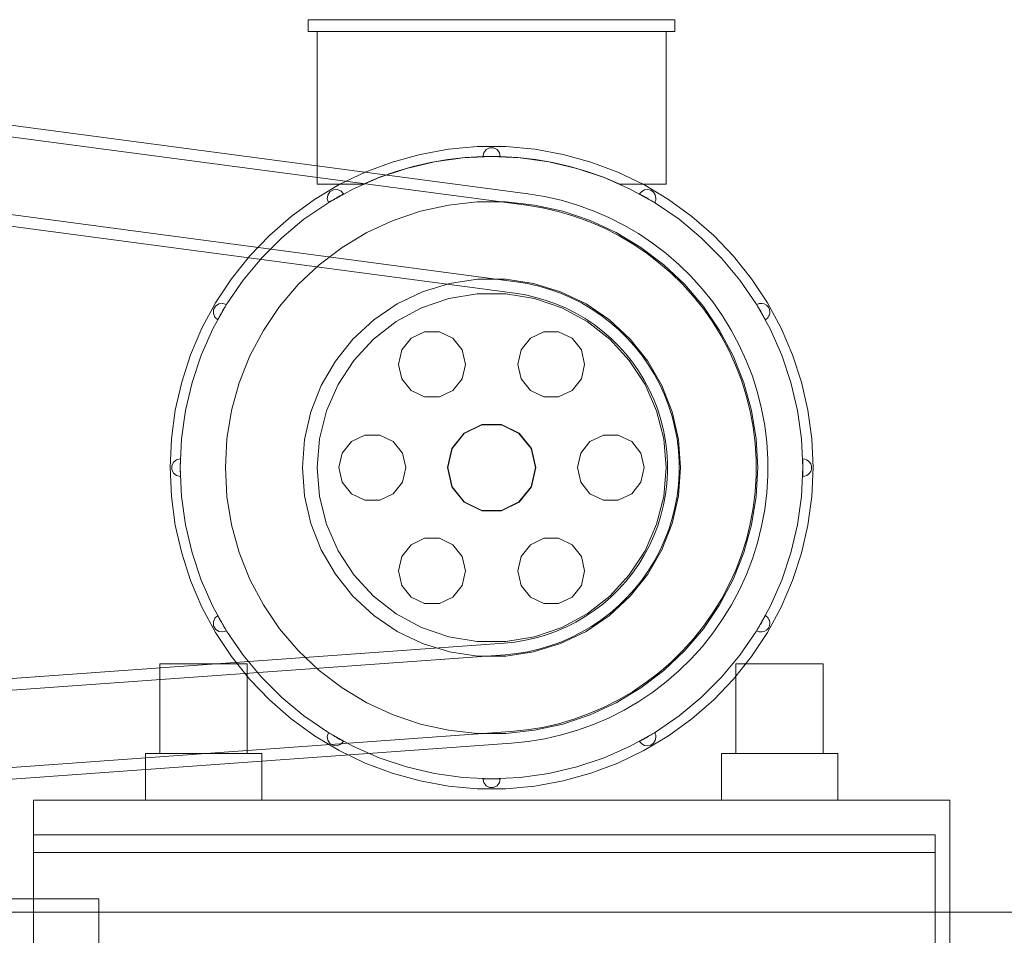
# Model space of a CAD drawing. Header units: millimetres. Extents: x -1970 to 61924, y -58230 to 6847.
# Tile 693 of 925: x 25896 to 26573, y 1295 to 1925. Entities that reach past the tile are written whole.
import ezdxf

# ---------------------------------------------------------------- set-up
doc = ezdxf.new("R2010")
doc.units = ezdxf.units.MM
for name, color, linetype, lineweight in [('COTAS_P', 1, 'Continuous', 0), ('lateral_briquetadora', 7, 'Continuous', 0), ('lateral_C05', 7, 'Continuous', 0)]:
    doc.layers.add(name, color=color, linetype=linetype, lineweight=lineweight)
doc.dimstyles.new('R19_100', dxfattribs={"dimtxt": 250, "dimasz": 150, "dimexe": 150, "dimexo": 80, "dimgap": 100, "dimtad": 1, "dimtih": 1, "dimtoh": 1, "dimdsep": 46, "dimcen": 0.09, "dimadec": 0, "dimazin": 0, "dimtfac": 1, "dimtdec": 4, "dimtofl": 0, "dimtmove": 0, "dimatfit": 3, "dimfxl": 1, "dimtolj": 1, "dimtzin": 0, "dimarcsym": 0})

# ---------------------------------------------------------------- blocks, each defined once
blk = doc.blocks.new('DIM_R26_7')
at = {"layer": 'COTAS_P'}
for p, q in [((24250.07, 2141), (24400.07, 2186)), ((26750.07, 2141), (26600.07, 2186)), ((24250.07, 1241), (24250.07, 2141)), ((24250.07, 2141), (26750.07, 2141)), ((24250.07, 2141), (24400.07, 2096)), ((26750.07, 2141), (26600.07, 2096)), ((26750.07, 1241), (26750.07, 2141))]:
    blk.add_line(p, q, dxfattribs=at)
blk.add_text('2500 P', height=250, dxfattribs=at).set_placement((25500.07, 2241))

msp = doc.modelspace()

# ---------------------------------------------------------------- linework, layer by layer
at = {"layer": 'lateral_briquetadora'}
for p, q in [((26245.072, 1804.947), (24498.76, 2036.782)), ((26244.019, 1797.017), (24497.707, 2028.852)), ((26237.044, 1744.478), (24490.733, 1976.313)), ((26235.991, 1736.548), (24489.68, 1968.382)), ((26094.067, 1916.6), (26094.067, 1924.6)), ((26094.067, 1924.6), (26346.067, 1924.6)), ((26346.067, 1924.6), (26346.067, 1916.6)), ((26346.067, 1916.6), (26094.067, 1916.6)), ((26100.067, 1811.6), (26100.067, 1916.6)), ((26100.067, 1916.6), (26340.067, 1916.6)), ((26340.067, 1916.6), (26340.067, 1811.6)), ((26170.89, 1832.059), (26190.402, 1835.6)), ((26190.402, 1835.6), (26210.152, 1837.377)), ((26210.152, 1837.377), (26229.983, 1837.377)), ((26216.327, 1835.291), (26214.662, 1833.203)), ((26218.732, 1836.45), (26216.327, 1835.291)), ((26221.403, 1836.45), (26218.732, 1836.45)), ((26223.808, 1835.291), (26221.403, 1836.45)), ((26225.473, 1833.203), (26223.808, 1835.291)), ((26229.983, 1837.377), (26249.733, 1835.6)), ((26249.733, 1835.6), (26269.245, 1832.059)), ((26151.775, 1826.783), (26170.89, 1832.059)), ((26189.923, 1828.466), (26177.976, 1826.42)), ((26180.745, 1826.956), (26200.322, 1829.687)), ((26201.966, 1829.833), (26189.923, 1828.466)), ((26200.322, 1829.687), (26220.067, 1830.6)), ((26214.068, 1830.516), (26201.966, 1829.833)), ((26214.662, 1833.203), (26214.067, 1830.6)), ((26214.067, 1830.588), (26214.067, 1830.6)), ((26214.068, 1830.576), (26214.067, 1830.588)), ((26214.068, 1830.564), (26214.068, 1830.576)), ((26214.068, 1830.552), (26214.068, 1830.564)), ((26214.068, 1830.516), (26215.782, 1830.557)), ((26214.068, 1830.54), (26214.068, 1830.552)), ((26214.068, 1830.528), (26214.068, 1830.54)), ((26214.068, 1830.516), (26214.068, 1830.528)), ((26215.782, 1830.557), (26217.496, 1830.585)), ((26217.496, 1830.585), (26219.21, 1830.598)), ((26219.21, 1830.598), (26220.925, 1830.598)), ((26220.067, 1830.6), (26239.813, 1829.687)), ((26220.925, 1830.598), (26222.639, 1830.585)), ((26222.639, 1830.585), (26224.353, 1830.557)), ((26224.353, 1830.557), (26226.067, 1830.516)), ((26226.067, 1830.6), (26225.473, 1833.203)), ((26226.067, 1830.588), (26226.067, 1830.6)), ((26226.067, 1830.576), (26226.067, 1830.588)), ((26226.067, 1830.564), (26226.067, 1830.576)), ((26226.067, 1830.552), (26226.067, 1830.564)), ((26226.067, 1830.54), (26226.067, 1830.552)), ((26226.067, 1830.528), (26226.067, 1830.54)), ((26226.067, 1830.516), (26226.067, 1830.528)), ((26238.169, 1829.833), (26226.067, 1830.516)), ((26250.212, 1828.466), (26238.169, 1829.833)), ((26239.813, 1829.687), (26259.39, 1826.956)), ((26262.159, 1826.42), (26250.212, 1828.466)), ((26269.245, 1832.059), (26288.36, 1826.783)), ((26133.209, 1819.816), (26151.775, 1826.783)), ((26142.762, 1816.149), (26161.504, 1822.431)), ((26166.164, 1823.7), (26154.525, 1820.316)), ((26161.504, 1822.431), (26180.745, 1826.956)), ((26177.976, 1826.42), (26166.164, 1823.7)), ((26259.39, 1826.956), (26278.631, 1822.431)), ((26273.971, 1823.7), (26262.159, 1826.42)), ((26285.61, 1820.316), (26273.971, 1823.7)), ((26278.631, 1822.431), (26297.373, 1816.149)), ((26288.36, 1826.783), (26306.926, 1819.816)), ((26115.343, 1811.212), (26133.209, 1819.816)), ((26124.679, 1808.165), (26142.762, 1816.149)), ((26143.096, 1816.278), (26131.914, 1811.6)), ((26154.525, 1820.316), (26143.096, 1816.278)), ((26297.039, 1816.278), (26285.61, 1820.316)), ((26308.221, 1811.6), (26297.039, 1816.278)), ((26297.373, 1816.149), (26315.455, 1808.165)), ((26306.926, 1819.816), (26324.792, 1811.212)), ((26098.319, 1801.041), (26115.343, 1811.212)), ((26131.914, 1811.6), (26100.067, 1811.6)), ((26107.411, 1798.546), (26124.679, 1808.165)), ((26108.978, 1806.32), (26111.31, 1807.666)), ((26111.31, 1807.666), (26113.997, 1807.857)), ((26113.997, 1807.857), (26116.497, 1806.853)), ((26340.067, 1811.6), (26308.221, 1811.6)), ((26315.455, 1808.165), (26332.724, 1798.546)), ((26323.27, 1806.575), (26325.242, 1807.645)), ((26324.792, 1811.212), (26341.816, 1801.041)), ((26325.242, 1807.645), (26327.468, 1807.916)), ((26327.468, 1807.916), (26329.638, 1807.351)), ((26082.276, 1789.385), (26098.319, 1801.041)), ((26107.089, 1801.421), (26107.469, 1804.088)), ((26107.914, 1798.857), (26107.089, 1801.421)), ((26107.469, 1804.088), (26108.978, 1806.32)), ((26109.378, 1799.749), (26110.848, 1800.63)), ((26110.848, 1800.63), (26112.326, 1801.499)), ((26112.326, 1801.499), (26113.811, 1802.357)), ((26113.811, 1802.357), (26115.302, 1803.202)), ((26115.302, 1803.202), (26116.8, 1804.035)), ((26116.497, 1806.853), (26118.305, 1804.856)), ((26116.8, 1804.035), (26118.305, 1804.856)), ((26256.546, 1803.065), (26245.072, 1804.947)), ((26267.884, 1800.485), (26256.546, 1803.065)), ((26321.83, 1804.856), (26323.27, 1806.575)), ((26321.83, 1804.856), (26323.335, 1804.035)), ((26323.335, 1804.035), (26324.833, 1803.202)), ((26324.833, 1803.202), (26326.324, 1802.357)), ((26326.324, 1802.357), (26327.809, 1801.499)), ((26327.809, 1801.499), (26329.287, 1800.63)), ((26329.287, 1800.63), (26330.757, 1799.749)), ((26329.638, 1807.351), (26331.449, 1806.028)), ((26331.449, 1806.028), (26332.648, 1804.133)), ((26332.648, 1804.133), (26333.067, 1801.929)), ((26332.997, 1801.011), (26332.909, 1800.559)), ((26333.05, 1801.469), (26332.997, 1801.011)), ((26333.067, 1801.929), (26333.05, 1801.469)), ((26341.816, 1801.041), (26357.859, 1789.385)), ((26091.104, 1787.376), (26107.411, 1798.546)), ((26107.914, 1798.857), (26109.378, 1799.749)), ((26171.11, 1792.93), (26190.461, 1797.189)), ((26190.461, 1797.189), (26210.16, 1799.332)), ((26210.16, 1799.332), (26229.975, 1799.332)), ((26229.975, 1799.332), (26249.674, 1797.189)), ((26255.01, 1795.214), (26244.019, 1797.017)), ((26249.674, 1797.189), (26269.025, 1792.93)), ((26265.87, 1792.742), (26255.01, 1795.214)), ((26279.042, 1797.216), (26267.884, 1800.485)), ((26289.98, 1793.27), (26279.042, 1797.216)), ((26330.757, 1799.749), (26332.221, 1798.857)), ((26332.442, 1799.261), (26332.221, 1798.857)), ((26332.63, 1799.682), (26332.442, 1799.261)), ((26332.787, 1800.115), (26332.63, 1799.682)), ((26332.724, 1798.546), (26349.031, 1787.376)), ((26332.909, 1800.559), (26332.787, 1800.115)), ((26067.343, 1776.338), (26082.276, 1789.385)), ((26075.897, 1774.748), (26091.104, 1787.376)), ((26152.332, 1786.603), (26171.11, 1792.93)), ((26276.559, 1789.611), (26265.87, 1792.742)), ((26269.025, 1792.93), (26287.803, 1786.603)), ((26287.036, 1785.831), (26276.559, 1789.611)), ((26300.656, 1788.663), (26289.98, 1793.27)), ((26311.03, 1783.411), (26300.656, 1788.663)), ((26349.031, 1787.376), (26364.238, 1774.748)), ((26357.859, 1789.385), (26372.792, 1776.338)), ((26134.349, 1778.283), (26152.332, 1786.603)), ((26297.262, 1781.418), (26287.036, 1785.831)), ((26287.803, 1786.603), (26305.786, 1778.283)), ((26307.2, 1776.387), (26297.262, 1781.418)), ((26321.063, 1777.535), (26311.03, 1783.411)), ((26053.639, 1762.004), (26067.343, 1776.338)), ((26061.92, 1760.771), (26075.897, 1774.748)), ((26117.37, 1768.067), (26134.349, 1778.283)), ((26305.786, 1778.283), (26322.765, 1768.067)), ((26316.81, 1770.758), (26307.2, 1776.387)), ((26330.718, 1771.055), (26321.063, 1777.535)), ((26364.238, 1774.748), (26378.215, 1760.771)), ((26372.792, 1776.338), (26386.496, 1762.004)), ((26101.596, 1756.076), (26117.37, 1768.067)), ((26326.059, 1764.552), (26316.81, 1770.758)), ((26322.765, 1768.067), (26338.539, 1756.076)), ((26339.959, 1763.998), (26330.718, 1771.055)), ((26041.275, 1746.501), (26053.639, 1762.004)), ((26049.292, 1745.564), (26061.92, 1760.771)), ((26334.911, 1757.792), (26326.059, 1764.552)), ((26348.75, 1756.388), (26339.959, 1763.998)), ((26378.215, 1760.771), (26390.843, 1745.564)), ((26386.496, 1762.004), (26398.86, 1746.501)), ((26087.21, 1742.449), (26101.596, 1756.076)), ((26343.332, 1750.502), (26334.911, 1757.792)), ((26338.539, 1756.076), (26352.925, 1742.449)), ((26357.06, 1748.255), (26348.75, 1756.388)), ((26030.35, 1729.951), (26041.275, 1746.501)), ((26351.292, 1742.712), (26343.332, 1750.502)), ((26364.857, 1739.629), (26357.06, 1748.255)), ((26398.86, 1746.501), (26409.785, 1729.951)), ((26038.121, 1729.256), (26049.292, 1745.564)), ((26074.382, 1727.347), (26087.21, 1742.449)), ((26172.573, 1737.614), (26191.14, 1743.341)), ((26191.14, 1743.341), (26210.353, 1746.236)), ((26210.353, 1746.236), (26229.782, 1746.236)), ((26229.782, 1746.236), (26248.995, 1743.341)), ((26244.835, 1743.2), (26237.044, 1744.478)), ((26252.532, 1741.448), (26244.835, 1743.2)), ((26248.995, 1743.341), (26267.562, 1737.614)), ((26260.108, 1739.228), (26252.532, 1741.448)), ((26358.76, 1734.449), (26351.292, 1742.712)), ((26352.925, 1742.449), (26365.753, 1727.347)), ((26390.843, 1745.564), (26402.014, 1729.256)), ((26155.067, 1729.183), (26172.573, 1737.614)), ((26171.864, 1726.493), (26190.609, 1732.928)), ((26190.609, 1732.928), (26210.158, 1736.19)), ((26210.158, 1736.19), (26229.977, 1736.19)), ((26229.977, 1736.19), (26249.526, 1732.928)), ((26243.299, 1735.349), (26235.991, 1736.548)), ((26250.519, 1733.706), (26243.299, 1735.349)), ((26249.526, 1732.928), (26268.271, 1726.493)), ((26257.625, 1731.624), (26250.519, 1733.706)), ((26267.534, 1736.55), (26260.108, 1739.228)), ((26274.783, 1733.421), (26267.534, 1736.55)), ((26267.562, 1737.614), (26285.067, 1729.183)), ((26281.826, 1729.856), (26274.783, 1733.421)), ((26365.709, 1725.744), (26358.76, 1734.449)), ((26372.111, 1730.542), (26364.857, 1739.629)), ((26020.953, 1712.488), (26030.35, 1729.951)), ((26028.503, 1711.988), (26038.121, 1729.256)), ((26029.001, 1725.357), (26030.348, 1727.69)), ((26030.348, 1727.69), (26032.58, 1729.198)), ((26032.58, 1729.198), (26035.246, 1729.578)), ((26035.246, 1729.578), (26037.811, 1728.754)), ((26036.037, 1725.819), (26036.918, 1727.29)), ((26036.918, 1727.29), (26037.811, 1728.754)), ((26063.263, 1710.946), (26074.382, 1727.347)), ((26139.014, 1718.238), (26155.067, 1729.183)), ((26154.434, 1717.06), (26171.864, 1726.493)), ((26264.591, 1729.111), (26257.625, 1731.624)), ((26271.389, 1726.177), (26264.591, 1729.111)), ((26268.271, 1726.493), (26285.701, 1717.06)), ((26277.996, 1722.832), (26271.389, 1726.177)), ((26288.638, 1725.866), (26281.826, 1729.856)), ((26285.067, 1729.183), (26301.121, 1718.238)), ((26365.753, 1727.347), (26376.872, 1710.946)), ((26378.796, 1721.028), (26372.111, 1730.542)), ((26402.014, 1729.256), (26411.632, 1711.988)), ((26402.324, 1728.754), (26403.992, 1729.433)), ((26402.324, 1728.754), (26403.217, 1727.29)), ((26403.217, 1727.29), (26404.098, 1725.819)), ((26403.992, 1729.433), (26405.785, 1729.587)), ((26405.785, 1729.587), (26407.544, 1729.203)), ((26407.544, 1729.203), (26409.11, 1728.313)), ((26409.11, 1728.313), (26410.341, 1727)), ((26409.785, 1729.951), (26419.182, 1712.488)), ((26410.341, 1727), (26411.127, 1725.38)), ((26028.811, 1722.67), (26029.001, 1725.357)), ((26029.815, 1720.171), (26028.811, 1722.67)), ((26031.811, 1718.362), (26029.815, 1720.171)), ((26031.811, 1718.362), (26032.632, 1719.867)), ((26032.632, 1719.867), (26033.466, 1721.365)), ((26033.466, 1721.365), (26034.311, 1722.857)), ((26034.311, 1722.857), (26035.168, 1724.341)), ((26035.168, 1724.341), (26036.037, 1725.819)), ((26284.386, 1719.09), (26277.996, 1722.832)), ((26295.193, 1721.467), (26288.638, 1725.866)), ((26301.467, 1716.675), (26295.193, 1721.467)), ((26372.113, 1716.631), (26365.709, 1725.744)), ((26384.887, 1711.123), (26378.796, 1721.028)), ((26404.098, 1725.819), (26404.967, 1724.341)), ((26404.967, 1724.341), (26405.824, 1722.857)), ((26405.824, 1722.857), (26406.669, 1721.365)), ((26406.669, 1721.365), (26407.503, 1719.867)), ((26407.503, 1719.867), (26408.324, 1718.362)), ((26409.754, 1719.475), (26409.081, 1718.864)), ((26410.327, 1720.18), (26409.754, 1719.475)), ((26410.787, 1720.964), (26410.327, 1720.18)), ((26411.123, 1721.809), (26410.787, 1720.964)), ((26411.328, 1722.694), (26411.123, 1721.809)), ((26411.127, 1725.38), (26411.397, 1723.6)), ((26411.397, 1723.6), (26411.328, 1722.694)), ((26124.771, 1705.022), (26139.014, 1718.238)), ((26138.794, 1704.887), (26154.434, 1717.06)), ((26290.534, 1714.964), (26284.386, 1719.09)), ((26285.701, 1717.06), (26301.341, 1704.887)), ((26296.419, 1710.469), (26290.534, 1714.964)), ((26301.121, 1718.238), (26315.364, 1705.022)), ((26307.436, 1711.509), (26301.467, 1716.675)), ((26377.947, 1707.143), (26372.113, 1716.631)), ((26409.081, 1718.864), (26408.324, 1718.362)), ((26013.16, 1694.254), (26020.953, 1712.488)), ((26020.518, 1693.906), (26028.503, 1711.988)), ((26053.981, 1693.44), (26063.263, 1710.946)), ((26164.727, 1705.596), (26173.95, 1710.037)), ((26173.95, 1710.037), (26184.185, 1710.037)), ((26184.185, 1710.037), (26193.408, 1705.596)), ((26246.727, 1705.596), (26255.95, 1710.037)), ((26255.95, 1710.037), (26266.185, 1710.037)), ((26266.185, 1710.037), (26275.408, 1705.596)), ((26302.018, 1705.623), (26296.419, 1710.469)), ((26313.078, 1705.987), (26307.436, 1711.509)), ((26318.372, 1700.13), (26313.078, 1705.987)), ((26376.872, 1710.946), (26386.154, 1693.44)), ((26383.19, 1697.316), (26377.947, 1707.143)), ((26390.36, 1700.864), (26384.887, 1711.123)), ((26411.632, 1711.988), (26419.617, 1693.906)), ((26419.182, 1712.488), (26426.975, 1694.254)), ((26112.656, 1689.832), (26124.771, 1705.022)), ((26125.371, 1690.306), (26138.794, 1704.887)), ((26158.345, 1697.593), (26164.727, 1705.596)), ((26193.408, 1705.596), (26199.79, 1697.593)), ((26240.345, 1697.593), (26246.727, 1705.596)), ((26275.408, 1705.596), (26281.79, 1697.593)), ((26301.341, 1704.887), (26314.764, 1690.306)), ((26307.31, 1700.443), (26302.018, 1705.623)), ((26312.275, 1694.95), (26307.31, 1700.443)), ((26315.364, 1705.022), (26327.479, 1689.832)), ((26323.297, 1693.96), (26318.372, 1700.13)), ((26395.195, 1690.29), (26390.36, 1700.864)), ((26007.032, 1675.394), (26013.16, 1694.254)), ((26014.237, 1675.164), (26020.518, 1693.906)), ((26046.647, 1675.032), (26053.981, 1693.44)), ((26156.067, 1687.614), (26158.345, 1697.593)), ((26199.79, 1697.593), (26202.067, 1687.614)), ((26238.067, 1687.614), (26240.345, 1697.593)), ((26281.79, 1697.593), (26284.067, 1687.614)), ((26316.895, 1689.163), (26312.275, 1694.95)), ((26327.836, 1687.501), (26323.297, 1693.96)), ((26387.822, 1687.187), (26383.19, 1697.316)), ((26386.154, 1693.44), (26393.488, 1675.032)), ((26419.617, 1693.906), (26425.898, 1675.164)), ((26426.975, 1694.254), (26433.103, 1675.394)), ((26102.942, 1673.005), (26112.656, 1689.832)), ((26114.531, 1673.714), (26125.371, 1690.306)), ((26158.345, 1677.635), (26156.067, 1687.614)), ((26202.067, 1687.614), (26199.79, 1677.635)), ((26240.345, 1677.635), (26238.067, 1687.614)), ((26284.067, 1687.614), (26281.79, 1677.635)), ((26314.764, 1690.306), (26325.604, 1673.714)), ((26321.153, 1683.104), (26316.895, 1689.163)), ((26327.479, 1689.832), (26337.193, 1673.005)), ((26331.971, 1680.776), (26327.836, 1687.501)), ((26391.825, 1676.794), (26387.822, 1687.187)), ((26399.375, 1679.44), (26395.195, 1690.29)), ((26325.031, 1676.796), (26321.153, 1683.104)), ((26335.687, 1673.811), (26331.971, 1680.776)), ((26402.883, 1668.354), (26399.375, 1679.44)), ((26002.619, 1656.061), (26007.032, 1675.394)), ((26009.711, 1655.922), (26014.237, 1675.164)), ((26041.346, 1655.94), (26046.647, 1675.032)), ((26095.843, 1654.918), (26102.942, 1673.005)), ((26106.569, 1655.564), (26114.531, 1673.714)), ((26164.727, 1669.632), (26158.345, 1677.635)), ((26199.79, 1677.635), (26193.408, 1669.632)), ((26246.727, 1669.632), (26240.345, 1677.635)), ((26281.79, 1677.635), (26275.408, 1669.632)), ((26328.517, 1670.263), (26325.031, 1676.796)), ((26325.604, 1673.714), (26333.566, 1655.564)), ((26338.97, 1666.632), (26335.687, 1673.811)), ((26337.193, 1673.005), (26344.292, 1654.918)), ((26395.186, 1666.175), (26391.825, 1676.794)), ((26393.488, 1675.032), (26398.789, 1655.94)), ((26425.898, 1675.164), (26430.424, 1655.922)), ((26433.103, 1675.394), (26437.516, 1656.061)), ((26173.95, 1665.191), (26164.727, 1669.632)), ((26193.408, 1669.632), (26184.185, 1665.191)), ((26255.95, 1665.191), (26246.727, 1669.632)), ((26275.408, 1669.632), (26266.185, 1665.191)), ((26331.596, 1663.529), (26328.517, 1670.263)), ((26341.808, 1659.265), (26338.97, 1666.632)), ((26397.89, 1655.37), (26395.186, 1666.175)), ((26405.706, 1657.074), (26402.883, 1668.354)), ((26184.185, 1665.191), (26173.95, 1665.191)), ((26266.185, 1665.191), (26255.95, 1665.191)), ((26334.258, 1656.619), (26331.596, 1663.529)), ((26344.19, 1651.738), (26341.808, 1659.265)), ((25999.957, 1636.41), (26002.619, 1656.061)), ((26006.98, 1636.345), (26009.711, 1655.922)), ((26038.14, 1636.386), (26041.346, 1655.94)), ((26091.519, 1635.975), (26095.843, 1654.918)), ((26101.704, 1636.351), (26106.569, 1655.564)), ((26333.566, 1655.564), (26338.431, 1636.351)), ((26336.492, 1649.559), (26334.258, 1656.619)), ((26346.107, 1644.08), (26344.19, 1651.738)), ((26344.292, 1654.918), (26348.615, 1635.975)), ((26399.929, 1644.42), (26397.89, 1655.37)), ((26398.789, 1655.94), (26401.995, 1636.386)), ((26407.835, 1645.643), (26405.706, 1657.074)), ((26430.424, 1655.922), (26433.155, 1636.345)), ((26437.516, 1656.061), (26440.178, 1636.41)), ((26201.113, 1640.368), (26213.303, 1646.238)), ((26213.356, 1646.006), (26201.261, 1640.182)), ((26213.303, 1646.238), (26226.832, 1646.238)), ((26226.779, 1646.006), (26213.356, 1646.006)), ((26238.873, 1640.182), (26226.779, 1646.006)), ((26226.832, 1646.238), (26239.022, 1640.368)), ((26338.29, 1642.376), (26336.492, 1649.559)), ((26409.26, 1634.103), (26407.835, 1645.643)), ((26123.727, 1634.582), (26132.95, 1639.023)), ((26132.95, 1639.023), (26143.185, 1639.023)), ((26143.185, 1639.023), (26152.408, 1634.582)), ((26192.678, 1629.79), (26201.113, 1640.368)), ((26201.261, 1640.182), (26192.892, 1629.687)), ((26247.243, 1629.687), (26238.873, 1640.182)), ((26239.022, 1640.368), (26247.457, 1629.79)), ((26287.727, 1634.582), (26296.95, 1639.023)), ((26296.95, 1639.023), (26307.185, 1639.023)), ((26307.185, 1639.023), (26316.408, 1634.582)), ((26339.645, 1635.096), (26338.29, 1642.376)), ((26347.551, 1636.319), (26346.107, 1644.08)), ((26401.294, 1633.366), (26399.929, 1644.42)), ((25999.067, 1616.6), (25999.957, 1636.41)), ((26006.067, 1616.6), (26006.98, 1636.345)), ((26037.067, 1616.6), (26038.14, 1636.386)), ((26090.067, 1616.6), (26091.519, 1635.975)), ((26100.067, 1616.6), (26101.704, 1636.351)), ((26117.345, 1626.579), (26123.727, 1634.582)), ((26152.408, 1634.582), (26158.79, 1626.579)), ((26281.345, 1626.579), (26287.727, 1634.582)), ((26316.408, 1634.582), (26322.79, 1626.579)), ((26338.431, 1636.351), (26340.067, 1616.6)), ((26340.553, 1627.747), (26339.645, 1635.096)), ((26348.519, 1628.484), (26347.551, 1636.319)), ((26348.615, 1635.975), (26350.067, 1616.6)), ((26401.98, 1622.25), (26401.294, 1633.366)), ((26401.995, 1636.386), (26403.067, 1616.6)), ((26409.976, 1622.498), (26409.26, 1634.103)), ((26433.155, 1636.345), (26434.067, 1616.6)), ((26440.178, 1636.41), (26441.067, 1616.6)), ((26115.067, 1616.6), (26117.345, 1626.579)), ((26158.79, 1626.579), (26161.067, 1616.6)), ((26189.667, 1616.6), (26192.678, 1629.79)), ((26192.892, 1629.687), (26189.905, 1616.6)), ((26250.23, 1616.6), (26247.243, 1629.687)), ((26247.457, 1629.79), (26250.467, 1616.6)), ((26279.067, 1616.6), (26281.345, 1626.579)), ((26322.79, 1626.579), (26325.067, 1616.6)), ((26341.009, 1620.356), (26340.553, 1627.747)), ((26349.005, 1620.604), (26348.519, 1628.484)), ((26000.221, 1617.947), (26001.399, 1620.369)), ((26000.221, 1615.253), (26000.221, 1617.947)), ((26001.399, 1620.369), (26003.518, 1622.032)), ((26003.518, 1622.032), (26006.152, 1622.599)), ((26006.069, 1617.457), (26006.074, 1618.314)), ((26006.074, 1618.314), (26006.083, 1619.171)), ((26006.083, 1619.171), (26006.095, 1620.029)), ((26006.095, 1620.029), (26006.11, 1620.886)), ((26006.11, 1620.886), (26006.129, 1621.743)), ((26006.129, 1621.743), (26006.152, 1622.599)), ((26341.012, 1612.951), (26341.009, 1620.356)), ((26349.009, 1612.71), (26349.005, 1620.604)), ((26401.985, 1611.112), (26401.98, 1622.25)), ((26409.981, 1610.87), (26409.976, 1622.498)), ((26433.983, 1622.599), (26434.006, 1621.743)), ((26433.983, 1622.599), (26435.332, 1622.465)), ((26434.006, 1621.743), (26434.025, 1620.886)), ((26434.025, 1620.886), (26434.04, 1620.029)), ((26434.04, 1620.029), (26434.052, 1619.171)), ((26434.052, 1619.171), (26434.061, 1618.314)), ((26434.061, 1618.314), (26434.066, 1617.457)), ((26435.332, 1622.465), (26436.617, 1622.032)), ((26436.617, 1622.032), (26437.771, 1621.321)), ((26437.771, 1621.321), (26438.736, 1620.369)), ((26438.736, 1620.369), (26439.463, 1619.225)), ((26439.463, 1619.225), (26439.914, 1617.947)), ((26439.914, 1617.947), (26440.067, 1616.6)), ((25999.957, 1596.79), (25999.067, 1616.6)), ((26001.399, 1612.831), (26000.221, 1615.253)), ((26003.518, 1611.168), (26001.399, 1612.831)), ((26006.152, 1610.601), (26003.518, 1611.168)), ((26006.067, 1616.6), (26006.069, 1617.457)), ((26006.98, 1596.855), (26006.067, 1616.6)), ((26006.069, 1615.743), (26006.067, 1616.6)), ((26006.074, 1614.886), (26006.069, 1615.743)), ((26006.083, 1614.029), (26006.074, 1614.886)), ((26006.095, 1613.171), (26006.083, 1614.029)), ((26006.11, 1612.314), (26006.095, 1613.171)), ((26006.129, 1611.457), (26006.11, 1612.314)), ((26006.152, 1610.601), (26006.129, 1611.457)), ((26038.14, 1596.814), (26037.067, 1616.6)), ((26091.519, 1597.225), (26090.067, 1616.6)), ((26101.704, 1596.849), (26100.067, 1616.6)), ((26117.345, 1606.621), (26115.067, 1616.6)), ((26161.067, 1616.6), (26158.79, 1606.621)), ((26192.678, 1603.41), (26189.667, 1616.6)), ((26189.905, 1616.6), (26192.892, 1603.513)), ((26247.243, 1603.513), (26250.23, 1616.6)), ((26250.467, 1616.6), (26247.457, 1603.41)), ((26281.345, 1606.621), (26279.067, 1616.6)), ((26325.067, 1616.6), (26322.79, 1606.621)), ((26340.067, 1616.6), (26338.431, 1596.849)), ((26340.563, 1605.56), (26341.012, 1612.951)), ((26348.529, 1604.83), (26349.009, 1612.71)), ((26350.067, 1616.6), (26348.615, 1597.225)), ((26401.308, 1599.994), (26401.985, 1611.112)), ((26403.067, 1616.6), (26401.995, 1596.814)), ((26434.067, 1616.6), (26433.155, 1596.855)), ((26434.006, 1611.457), (26433.983, 1610.601)), ((26434.025, 1612.314), (26434.006, 1611.457)), ((26434.04, 1613.171), (26434.025, 1612.314)), ((26434.052, 1614.029), (26434.04, 1613.171)), ((26434.061, 1614.886), (26434.052, 1614.029)), ((26434.066, 1615.743), (26434.061, 1614.886)), ((26434.066, 1617.457), (26434.067, 1616.6)), ((26434.067, 1616.6), (26434.066, 1615.743)), ((26436.617, 1611.168), (26435.332, 1610.735)), ((26437.771, 1611.879), (26436.617, 1611.168)), ((26438.736, 1612.831), (26437.771, 1611.879)), ((26439.463, 1613.975), (26438.736, 1612.831)), ((26439.914, 1615.253), (26439.463, 1613.975)), ((26440.067, 1616.6), (26439.914, 1615.253)), ((26441.067, 1616.6), (26440.178, 1596.79)), ((26123.727, 1598.618), (26117.345, 1606.621)), ((26158.79, 1606.621), (26152.408, 1598.618)), ((26287.727, 1598.618), (26281.345, 1606.621)), ((26322.79, 1606.621), (26316.408, 1598.618)), ((26339.662, 1598.21), (26340.563, 1605.56)), ((26347.569, 1596.994), (26348.529, 1604.83)), ((26409.275, 1599.264), (26409.981, 1610.87)), ((26435.332, 1610.735), (26433.983, 1610.601)), ((26132.95, 1594.177), (26123.727, 1598.618)), ((26152.408, 1598.618), (26143.185, 1594.177)), ((26201.113, 1592.832), (26192.678, 1603.41)), ((26192.892, 1603.513), (26201.261, 1593.018)), ((26238.873, 1593.018), (26247.243, 1603.513)), ((26247.457, 1603.41), (26239.022, 1592.832)), ((26296.95, 1594.177), (26287.727, 1598.618)), ((26316.408, 1598.618), (26307.185, 1594.177)), ((26338.313, 1590.929), (26339.662, 1598.21)), ((26399.953, 1588.939), (26401.308, 1599.994)), ((26407.86, 1587.723), (26409.275, 1599.264)), ((26002.619, 1577.139), (25999.957, 1596.79)), ((26009.711, 1577.278), (26006.98, 1596.855)), ((26041.346, 1577.26), (26038.14, 1596.814)), ((26095.843, 1578.282), (26091.519, 1597.225)), ((26106.569, 1577.636), (26101.704, 1596.849)), ((26143.185, 1594.177), (26132.95, 1594.177)), ((26213.303, 1586.962), (26201.113, 1592.832)), ((26201.261, 1593.018), (26213.356, 1587.194)), ((26226.779, 1587.194), (26238.873, 1593.018)), ((26239.022, 1592.832), (26226.832, 1586.962)), ((26307.185, 1594.177), (26296.95, 1594.177)), ((26338.431, 1596.849), (26333.566, 1577.636)), ((26336.521, 1583.744), (26338.313, 1590.929)), ((26348.615, 1597.225), (26344.292, 1578.282)), ((26346.131, 1589.232), (26347.569, 1596.994)), ((26401.995, 1596.814), (26398.789, 1577.26)), ((26433.155, 1596.855), (26430.424, 1577.278)), ((26440.178, 1596.79), (26437.516, 1577.139)), ((26226.832, 1586.962), (26213.303, 1586.962)), ((26213.356, 1587.194), (26226.779, 1587.194)), ((26344.221, 1581.572), (26346.131, 1589.232)), ((26397.924, 1577.987), (26399.953, 1588.939)), ((26405.742, 1576.29), (26407.86, 1587.723)), ((26014.237, 1558.036), (26009.711, 1577.278)), ((26046.647, 1558.168), (26041.346, 1577.26)), ((26102.942, 1560.195), (26095.843, 1578.282)), ((26114.531, 1559.486), (26106.569, 1577.636)), ((26333.566, 1577.636), (26325.604, 1559.486)), ((26334.293, 1576.682), (26336.521, 1583.744)), ((26344.292, 1578.282), (26337.193, 1560.195)), ((26341.846, 1574.043), (26344.221, 1581.572)), ((26398.789, 1577.26), (26393.488, 1558.168)), ((26395.229, 1567.18), (26397.924, 1577.987)), ((26430.424, 1577.278), (26425.898, 1558.036)), ((26007.032, 1557.806), (26002.619, 1577.139)), ((26331.638, 1569.77), (26334.293, 1576.682)), ((26339.014, 1566.674), (26341.846, 1574.043)), ((26402.929, 1565.008), (26405.742, 1576.29)), ((26437.516, 1577.139), (26433.103, 1557.806)), ((26164.727, 1563.568), (26173.95, 1568.009)), ((26173.95, 1568.009), (26184.185, 1568.009)), ((26184.185, 1568.009), (26193.408, 1563.568)), ((26246.727, 1563.568), (26255.95, 1568.009)), ((26255.95, 1568.009), (26266.185, 1568.009)), ((26266.185, 1568.009), (26275.408, 1563.568)), ((26328.564, 1563.033), (26331.638, 1569.77)), ((26335.738, 1559.491), (26339.014, 1566.674)), ((26391.878, 1556.558), (26395.229, 1567.18)), ((26399.431, 1553.919), (26402.929, 1565.008)), ((26013.16, 1538.946), (26007.032, 1557.806)), ((26020.518, 1539.294), (26014.237, 1558.036)), ((26053.981, 1539.76), (26046.647, 1558.168)), ((26112.656, 1543.368), (26102.942, 1560.195)), ((26125.371, 1542.894), (26114.531, 1559.486)), ((26158.345, 1555.565), (26164.727, 1563.568)), ((26193.408, 1563.568), (26199.79, 1555.565)), ((26240.345, 1555.565), (26246.727, 1563.568)), ((26275.408, 1563.568), (26281.79, 1555.565)), ((26325.604, 1559.486), (26314.764, 1542.894)), ((26325.085, 1556.497), (26328.564, 1563.033)), ((26337.193, 1560.195), (26327.479, 1543.368)), ((26332.028, 1552.523), (26335.738, 1559.491)), ((26393.488, 1558.168), (26386.154, 1539.76)), ((26425.898, 1558.036), (26419.617, 1539.294)), ((26433.103, 1557.806), (26426.975, 1538.946)), ((26156.067, 1545.586), (26158.345, 1555.565)), ((26199.79, 1555.565), (26202.067, 1545.586)), ((26238.067, 1545.586), (26240.345, 1555.565)), ((26281.79, 1555.565), (26284.067, 1545.586)), ((26316.96, 1544.123), (26321.211, 1550.185)), ((26321.211, 1550.185), (26325.085, 1556.497)), ((26327.899, 1545.794), (26332.028, 1552.523)), ((26387.884, 1546.161), (26391.878, 1556.558)), ((26395.261, 1543.065), (26399.431, 1553.919)), ((26124.771, 1528.178), (26112.656, 1543.368)), ((26158.345, 1535.607), (26156.067, 1545.586)), ((26202.067, 1545.586), (26199.79, 1535.607)), ((26240.345, 1535.607), (26238.067, 1545.586)), ((26284.067, 1545.586), (26281.79, 1535.607)), ((26312.345, 1538.332), (26316.96, 1544.123)), ((26327.479, 1543.368), (26315.364, 1528.178)), ((26323.366, 1539.331), (26327.899, 1545.794)), ((26383.261, 1536.028), (26387.884, 1546.161)), ((26020.953, 1520.712), (26013.16, 1538.946)), ((26028.503, 1521.212), (26020.518, 1539.294)), ((26063.263, 1522.254), (26053.981, 1539.76)), ((26138.794, 1528.313), (26125.371, 1542.894)), ((26314.764, 1542.894), (26301.341, 1528.313)), ((26307.384, 1532.834), (26312.345, 1538.332)), ((26318.446, 1533.157), (26323.366, 1539.331)), ((26386.154, 1539.76), (26376.872, 1522.254)), ((26390.435, 1532.487), (26395.261, 1543.065)), ((26419.617, 1539.294), (26411.632, 1521.212)), ((26426.975, 1538.946), (26419.182, 1520.712)), ((26164.727, 1527.604), (26158.345, 1535.607)), ((26199.79, 1535.607), (26193.408, 1527.604)), ((26246.727, 1527.604), (26240.345, 1535.607)), ((26281.79, 1535.607), (26275.408, 1527.604)), ((26302.097, 1527.65), (26307.384, 1532.834)), ((26313.157, 1527.296), (26318.446, 1533.157)), ((26378.027, 1526.197), (26383.261, 1536.028)), ((26384.97, 1522.223), (26390.435, 1532.487)), ((26139.014, 1514.962), (26124.771, 1528.178)), ((26154.434, 1516.14), (26138.794, 1528.313)), ((26173.95, 1523.163), (26164.727, 1527.604)), ((26184.185, 1523.163), (26173.95, 1523.163)), ((26193.408, 1527.604), (26184.185, 1523.163)), ((26255.95, 1523.163), (26246.727, 1527.604)), ((26266.185, 1523.163), (26255.95, 1523.163)), ((26275.408, 1527.604), (26266.185, 1523.163)), ((26301.341, 1528.313), (26285.701, 1516.14)), ((26296.502, 1522.799), (26302.097, 1527.65)), ((26315.364, 1528.178), (26301.121, 1514.962)), ((26307.52, 1521.769), (26313.157, 1527.296)), ((26372.201, 1516.704), (26378.027, 1526.197)), ((26030.35, 1503.249), (26020.953, 1520.712)), ((26038.121, 1503.944), (26028.503, 1521.212)), ((26074.382, 1505.853), (26063.263, 1522.254)), ((26284.476, 1514.167), (26290.622, 1518.299)), ((26290.622, 1518.299), (26296.502, 1522.799)), ((26295.286, 1511.8), (26301.556, 1516.597)), ((26301.556, 1516.597), (26307.52, 1521.769)), ((26376.872, 1522.254), (26365.753, 1505.853)), ((26365.806, 1507.585), (26372.201, 1516.704)), ((26378.889, 1512.313), (26384.97, 1522.223)), ((26411.632, 1521.212), (26402.014, 1503.944)), ((26419.182, 1520.712), (26409.785, 1503.249)), ((26028.811, 1510.53), (26029.815, 1513.029)), ((26029.001, 1507.843), (26028.811, 1510.53)), ((26029.815, 1513.029), (26031.811, 1514.838)), ((26032.632, 1513.333), (26031.811, 1514.838)), ((26033.466, 1511.835), (26032.632, 1513.333)), ((26034.311, 1510.343), (26033.466, 1511.835)), ((26035.168, 1508.859), (26034.311, 1510.343)), ((26155.067, 1504.017), (26139.014, 1514.962)), ((26171.864, 1506.707), (26154.434, 1516.14)), ((26285.701, 1516.14), (26268.271, 1506.707)), ((26271.486, 1507.069), (26278.09, 1510.419)), ((26278.09, 1510.419), (26284.476, 1514.167)), ((26301.121, 1514.962), (26285.067, 1504.017)), ((26288.735, 1507.395), (26295.286, 1511.8)), ((26372.212, 1502.793), (26378.889, 1512.313)), ((26405.824, 1510.343), (26404.967, 1508.859)), ((26406.669, 1511.835), (26405.824, 1510.343)), ((26407.503, 1513.333), (26406.669, 1511.835)), ((26408.324, 1514.838), (26407.503, 1513.333)), ((26408.324, 1514.838), (26409.081, 1514.336)), ((26409.081, 1514.336), (26409.754, 1513.725)), ((26409.754, 1513.725), (26410.327, 1513.02)), ((26410.327, 1513.02), (26410.787, 1512.236)), ((26410.787, 1512.236), (26411.123, 1511.391)), ((26411.123, 1511.391), (26411.328, 1510.506)), ((26411.397, 1509.6), (26411.127, 1507.82)), ((26411.328, 1510.506), (26411.397, 1509.6)), ((26030.348, 1505.51), (26029.001, 1507.843)), ((26032.58, 1504.002), (26030.348, 1505.51)), ((26041.275, 1486.699), (26030.35, 1503.249)), ((26035.246, 1503.622), (26032.58, 1504.002)), ((26036.037, 1507.381), (26035.168, 1508.859)), ((26037.811, 1504.446), (26035.246, 1503.622)), ((26036.918, 1505.91), (26036.037, 1507.381)), ((26037.811, 1504.446), (26036.918, 1505.91)), ((26049.292, 1487.636), (26038.121, 1503.944)), ((26087.21, 1490.751), (26074.382, 1505.853)), ((26172.573, 1495.586), (26155.067, 1504.017)), ((26190.609, 1500.272), (26171.864, 1506.707)), ((26268.271, 1506.707), (26249.526, 1500.272)), ((26257.727, 1501.61), (26264.69, 1504.129)), ((26264.69, 1504.129), (26271.486, 1507.069)), ((26285.067, 1504.017), (26267.562, 1495.586)), ((26274.886, 1499.827), (26281.926, 1503.399)), ((26281.926, 1503.399), (26288.735, 1507.395)), ((26365.753, 1505.853), (26352.925, 1490.751)), ((26358.865, 1498.874), (26365.806, 1507.585)), ((26364.966, 1493.7), (26372.212, 1502.793)), ((26402.014, 1503.944), (26390.843, 1487.636)), ((26409.785, 1503.249), (26398.86, 1486.699)), ((26403.217, 1505.91), (26402.324, 1504.446)), ((26403.992, 1503.767), (26402.324, 1504.446)), ((26404.098, 1507.381), (26403.217, 1505.91)), ((26405.785, 1503.613), (26403.992, 1503.767)), ((26404.967, 1508.859), (26404.098, 1507.381)), ((26407.544, 1503.997), (26405.785, 1503.613)), ((26409.11, 1504.887), (26407.544, 1503.997)), ((26410.341, 1506.2), (26409.11, 1504.887)), ((26411.127, 1507.82), (26410.341, 1506.2)), ((26210.158, 1497.01), (26190.609, 1500.272)), ((26229.977, 1497.01), (26210.158, 1497.01)), ((26228.731, 1495.911), (26236.098, 1496.667)), ((26249.526, 1500.272), (26229.977, 1497.01)), ((26236.098, 1496.667), (26243.404, 1497.872)), ((26243.404, 1497.872), (26250.623, 1499.521)), ((26250.623, 1499.521), (26257.727, 1501.61)), ((26260.217, 1494.007), (26267.641, 1496.693)), ((26267.641, 1496.693), (26274.886, 1499.827)), ((26351.404, 1490.605), (26358.865, 1498.874)), ((24471.62, 1369.773), (26228.731, 1495.911)), ((26101.596, 1477.124), (26087.21, 1490.751)), ((26191.14, 1489.859), (26172.573, 1495.586)), ((26210.353, 1486.964), (26191.14, 1489.859)), ((26248.995, 1489.859), (26229.782, 1486.964)), ((26237.157, 1488.737), (26244.947, 1490.022)), ((26244.947, 1490.022), (26252.643, 1491.781)), ((26267.562, 1495.586), (26248.995, 1489.859)), ((26252.643, 1491.781), (26260.217, 1494.007)), ((26352.925, 1490.751), (26338.539, 1477.124)), ((26343.451, 1482.807), (26351.404, 1490.605)), ((26357.177, 1485.066), (26364.966, 1493.7)), ((24472.193, 1361.793), (26229.304, 1487.931)), ((26053.639, 1471.196), (26041.275, 1486.699)), ((26061.92, 1472.429), (26049.292, 1487.636)), ((26229.782, 1486.964), (26210.353, 1486.964)), ((26229.304, 1487.931), (26237.157, 1488.737)), ((26335.036, 1475.51), (26343.451, 1482.807)), ((26348.874, 1476.926), (26357.177, 1485.066)), ((26390.843, 1487.636), (26378.215, 1472.429)), ((26398.86, 1486.699), (26386.496, 1471.196)), ((25992.067, 1420), (25992.067, 1481.6)), ((25992.067, 1481.6), (26052.067, 1481.6)), ((26052.067, 1481.6), (26052.067, 1420)), ((26117.37, 1465.133), (26101.596, 1477.124)), ((26338.539, 1477.124), (26322.765, 1465.133)), ((26340.089, 1469.309), (26348.874, 1476.926)), ((26388.067, 1420), (26388.067, 1481.6)), ((26388.067, 1481.6), (26448.067, 1481.6)), ((26448.067, 1481.6), (26448.067, 1420)), ((26067.343, 1456.862), (26053.639, 1471.196)), ((26075.897, 1458.452), (26061.92, 1472.429)), ((26326.19, 1468.742), (26335.036, 1475.51)), ((26330.855, 1462.243), (26340.089, 1469.309)), ((26378.215, 1472.429), (26364.238, 1458.452)), ((26386.496, 1471.196), (26372.792, 1456.862)), ((26134.349, 1454.917), (26117.37, 1465.133)), ((26322.765, 1465.133), (26305.786, 1454.917)), ((26307.341, 1456.89), (26316.947, 1462.527)), ((26316.947, 1462.527), (26326.19, 1468.742)), ((26321.205, 1455.755), (26330.855, 1462.243)), ((26082.276, 1443.815), (26067.343, 1456.862)), ((26091.104, 1445.824), (26075.897, 1458.452)), ((26297.408, 1451.851), (26307.341, 1456.89)), ((26311.177, 1449.87), (26321.205, 1455.755)), ((26364.238, 1458.452), (26349.031, 1445.824)), ((26372.792, 1456.862), (26357.859, 1443.815)), ((26152.332, 1446.597), (26134.349, 1454.917)), ((26287.186, 1447.428), (26297.408, 1451.851)), ((26305.786, 1454.917), (26287.803, 1446.597)), ((26300.808, 1444.609), (26311.177, 1449.87)), ((26098.319, 1432.159), (26082.276, 1443.815)), ((26107.411, 1434.654), (26091.104, 1445.824)), ((26171.11, 1440.27), (26152.332, 1446.597)), ((26266.026, 1440.498), (26276.712, 1443.639)), ((26287.803, 1446.597), (26269.025, 1440.27)), ((26276.712, 1443.639), (26287.186, 1447.428)), ((26290.136, 1439.992), (26300.808, 1444.609)), ((26349.031, 1445.824), (26332.724, 1434.654)), ((26357.859, 1443.815), (26341.816, 1432.159)), ((24475.988, 1308.929), (26233.099, 1435.067)), ((26190.461, 1436.011), (26171.11, 1440.27)), ((26210.16, 1433.868), (26190.461, 1436.011)), ((26249.674, 1436.011), (26229.975, 1433.868)), ((26233.099, 1435.067), (26244.179, 1436.204)), ((26244.179, 1436.204), (26255.168, 1438.017)), ((26269.025, 1440.27), (26249.674, 1436.011)), ((26255.168, 1438.017), (26266.026, 1440.498)), ((26268.047, 1432.758), (26279.202, 1436.037)), ((26279.202, 1436.037), (26290.136, 1439.992)), ((26115.343, 1421.988), (26098.319, 1432.159)), ((26107.089, 1431.779), (26107.914, 1434.343)), ((26107.469, 1429.112), (26107.089, 1431.779)), ((26124.679, 1425.035), (26107.411, 1434.654)), ((26108.978, 1426.88), (26107.469, 1429.112)), ((26109.378, 1433.451), (26107.914, 1434.343)), ((26110.848, 1432.57), (26109.378, 1433.451)), ((26112.326, 1431.701), (26110.848, 1432.57)), ((26113.811, 1430.843), (26112.326, 1431.701)), ((26115.302, 1429.998), (26113.811, 1430.843)), ((26116.8, 1429.165), (26115.302, 1429.998)), ((26118.305, 1428.344), (26116.497, 1426.347)), ((26118.305, 1428.344), (26116.8, 1429.165)), ((26229.975, 1433.868), (26210.16, 1433.868)), ((26245.239, 1428.275), (26256.711, 1430.167)), ((26256.711, 1430.167), (26268.047, 1432.758)), ((26332.724, 1434.654), (26315.455, 1425.035)), ((26323.335, 1429.165), (26321.83, 1428.344)), ((26323.27, 1426.625), (26321.83, 1428.344)), ((26324.833, 1429.998), (26323.335, 1429.165)), ((26341.816, 1432.159), (26324.792, 1421.988)), ((26326.324, 1430.843), (26324.833, 1429.998)), ((26327.809, 1431.701), (26326.324, 1430.843)), ((26329.287, 1432.57), (26327.809, 1431.701)), ((26330.757, 1433.451), (26329.287, 1432.57)), ((26332.221, 1434.343), (26330.757, 1433.451)), ((26332.648, 1429.067), (26331.449, 1427.172)), ((26332.221, 1434.343), (26332.442, 1433.939)), ((26332.442, 1433.939), (26332.63, 1433.518)), ((26332.63, 1433.518), (26332.787, 1433.085)), ((26333.067, 1431.271), (26332.648, 1429.067)), ((26332.787, 1433.085), (26332.909, 1432.641)), ((26332.909, 1432.641), (26332.997, 1432.189)), ((26332.997, 1432.189), (26333.05, 1431.731)), ((26333.05, 1431.731), (26333.067, 1431.271)), ((24476.561, 1300.95), (26233.672, 1427.088)), ((26111.31, 1425.534), (26108.978, 1426.88)), ((26113.997, 1425.343), (26111.31, 1425.534)), ((26116.497, 1426.347), (26113.997, 1425.343)), ((26133.209, 1413.384), (26115.343, 1421.988)), ((26142.762, 1417.051), (26124.679, 1425.035)), ((26233.672, 1427.088), (26245.239, 1428.275)), ((26315.455, 1425.035), (26297.373, 1417.051)), ((26324.792, 1421.988), (26306.926, 1413.384)), ((26325.242, 1425.555), (26323.27, 1426.625)), ((26327.468, 1425.284), (26325.242, 1425.555)), ((26329.638, 1425.849), (26327.468, 1425.284)), ((26331.449, 1427.172), (26329.638, 1425.849)), ((25982.067, 1420), (26062.067, 1420)), ((25982.067, 1388), (25982.067, 1420)), ((26052.067, 1420), (25992.067, 1420)), ((26062.067, 1420), (26062.067, 1388)), ((26161.504, 1410.769), (26142.762, 1417.051)), ((26297.373, 1417.051), (26278.631, 1410.769)), ((26378.067, 1420), (26458.067, 1420)), ((26378.067, 1388), (26378.067, 1420)), ((26448.067, 1420), (26388.067, 1420)), ((26458.067, 1420), (26458.067, 1388)), ((26151.775, 1406.417), (26133.209, 1413.384)), ((26180.745, 1406.244), (26161.504, 1410.769)), ((26278.631, 1410.769), (26259.39, 1406.244)), ((26306.926, 1413.384), (26288.36, 1406.417)), ((26170.89, 1401.141), (26151.775, 1406.417)), ((26200.322, 1403.513), (26180.745, 1406.244)), ((26220.067, 1402.6), (26200.322, 1403.513)), ((26214.067, 1402.612), (26214.068, 1402.624)), ((26214.067, 1402.6), (26214.067, 1402.612)), ((26214.662, 1399.997), (26214.067, 1402.6)), ((26214.068, 1402.672), (26214.068, 1402.684)), ((26215.782, 1402.643), (26214.068, 1402.684)), ((26214.068, 1402.66), (26214.068, 1402.672)), ((26214.068, 1402.648), (26214.068, 1402.66)), ((26214.068, 1402.636), (26214.068, 1402.648)), ((26214.068, 1402.624), (26214.068, 1402.636)), ((26217.496, 1402.615), (26215.782, 1402.643)), ((26219.21, 1402.602), (26217.496, 1402.615)), ((26220.925, 1402.602), (26219.21, 1402.602)), ((26239.813, 1403.513), (26220.067, 1402.6)), ((26222.639, 1402.615), (26220.925, 1402.602)), ((26224.353, 1402.643), (26222.639, 1402.615)), ((26226.067, 1402.684), (26224.353, 1402.643)), ((26226.067, 1402.6), (26225.473, 1399.997)), ((26226.067, 1402.684), (26226.067, 1402.672)), ((26226.067, 1402.672), (26226.067, 1402.66)), ((26226.067, 1402.66), (26226.067, 1402.648)), ((26226.067, 1402.648), (26226.067, 1402.636)), ((26226.067, 1402.636), (26226.067, 1402.624)), ((26226.067, 1402.624), (26226.067, 1402.612)), ((26226.067, 1402.612), (26226.067, 1402.6)), ((26259.39, 1406.244), (26239.813, 1403.513)), ((26288.36, 1406.417), (26269.245, 1401.141)), ((26190.402, 1397.6), (26170.89, 1401.141)), ((26210.152, 1395.823), (26190.402, 1397.6)), ((26229.983, 1395.823), (26210.152, 1395.823)), ((26216.327, 1397.909), (26214.662, 1399.997)), ((26218.732, 1396.75), (26216.327, 1397.909)), ((26221.403, 1396.75), (26218.732, 1396.75)), ((26223.808, 1397.909), (26221.403, 1396.75)), ((26225.473, 1399.997), (26223.808, 1397.909)), ((26249.733, 1397.6), (26229.983, 1395.823)), ((26269.245, 1401.141), (26249.733, 1397.6)), ((25905.067, 1388), (25905.067, 1364)), ((26535.067, 1388), (25905.067, 1388)), ((26062.067, 1388), (25982.067, 1388)), ((26458.067, 1388), (26378.067, 1388)), ((26535.067, 1265), (26535.067, 1388)), ((25905.067, 1364), (25905.067, 1352)), ((26525.067, 1364), (25905.067, 1364)), ((26525.067, 1364), (26525.067, 1265)), ((26525.067, 1352), (26525.067, 1364)), ((25905.067, 1352), (25905.067, 1276)), ((26525.067, 1352), (25905.067, 1352)), ((26525.067, 1276), (26525.067, 1352)), ((23750.067, 1320), (25950.067, 1320)), ((25950.067, 1264), (25950.067, 1320))]:
    msp.add_line(p, q, dxfattribs=at)
at = {"layer": 'lateral_C05'}
msp.add_line((24310.067, 1311), (26690.067, 1311), dxfattribs=at)

# ---------------------------------------------------------------- dimensions: what is measured, and where the dimension line sits
at = {"layer": 'COTAS_P'}
dim = msp.add_aligned_dim(p1=(24250.067, 1241), p2=(26750.067, 1241), distance=900, text='<> P', dimstyle='R19_100', dxfattribs=at)
dim.commit()
dim.dimension.update_dxf_attribs({"geometry": 'DIM_R26_7', "text_midpoint": (25500.067, 2141)})

doc.saveas('drawing.dxf')
